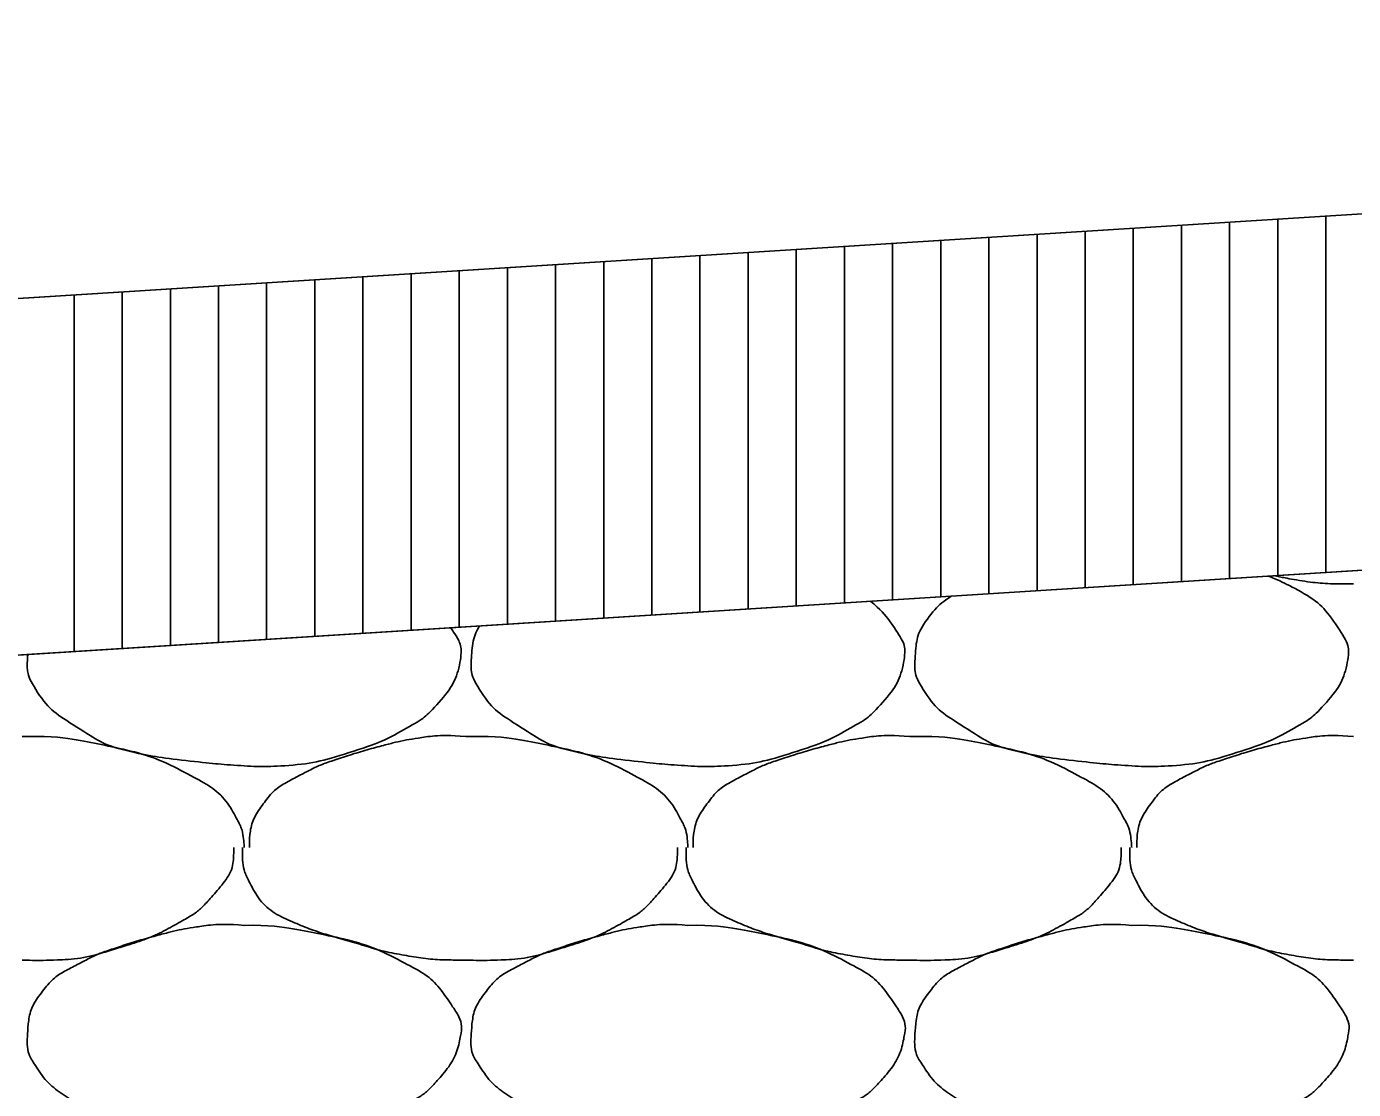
# Model space of a CAD drawing. Extents: x 1373719 to 1374161, y 379835 to 380167.
# Drawn here: x 1373962.689 to 1373964.067, y 379923.569 to 379924.673 of the extents above; entities that cross this region are included whole.
import ezdxf

# ---------------------------------------------------------------- set-up
doc = ezdxf.new("R2010")
doc.units = 0
for name, color, linetype in [('ACHM Surface', 7, 'Continuous'), ('Aggregate Base Course', 7, 'Continuous'), ('Pavement Layers', 7, 'Continuous'), ('SIGNATURE', 7, 'Continuous')]:
    doc.layers.add(name, color=color, linetype=linetype)

msp = doc.modelspace()

# ---------------------------------------------------------------- linework, layer by layer
msp.add_line((1373962.0249, 379924.3496), (1373981.5249, 379925.5802))
at = {"layer": 'ACHM Surface'}
for p, q in [((1373963.838, 379924.0937), (1373963.838, 379924.464)), ((1373963.888, 379924.0969), (1373963.888, 379924.4671)), ((1373963.938, 379924.1001), (1373963.938, 379924.4703)), ((1373963.988, 379924.1032), (1373963.988, 379924.4735)), ((1373964.038, 379924.1064), (1373964.038, 379924.4766)), ((1373963.638, 379924.0811), (1373963.638, 379924.4514)), ((1373963.688, 379924.0843), (1373963.688, 379924.4545)), ((1373963.738, 379924.0874), (1373963.738, 379924.4577)), ((1373963.788, 379924.0906), (1373963.788, 379924.4608)), ((1373963.388, 379924.0654), (1373963.388, 379924.4356)), ((1373963.438, 379924.0685), (1373963.438, 379924.4387)), ((1373963.488, 379924.0717), (1373963.488, 379924.4419)), ((1373963.538, 379924.0748), (1373963.538, 379924.4451)), ((1373963.588, 379924.078), (1373963.588, 379924.4482)), ((1373963.188, 379924.0527), (1373963.188, 379924.423)), ((1373963.238, 379924.0559), (1373963.238, 379924.4261)), ((1373963.288, 379924.059), (1373963.288, 379924.4293)), ((1373963.338, 379924.0622), (1373963.338, 379924.4324)), ((1373962.988, 379924.0401), (1373962.988, 379924.4103)), ((1373963.038, 379924.0433), (1373963.038, 379924.4135)), ((1373963.088, 379924.0464), (1373963.088, 379924.4167)), ((1373963.138, 379924.0496), (1373963.138, 379924.4198)), ((1373962.738, 379924.0243), (1373962.738, 379924.3946)), ((1373962.788, 379924.0275), (1373962.788, 379924.3977)), ((1373962.838, 379924.0306), (1373962.838, 379924.4009)), ((1373962.888, 379924.0338), (1373962.888, 379924.404)), ((1373962.938, 379924.037), (1373962.938, 379924.4072))]:
    msp.add_line(p, q, dxfattribs=at)
at = {"layer": 'Aggregate Base Course'}
for points, degree in [([(1373963.9786, 379924.1026), (1373963.9882, 379924.0987), (1373963.9977, 379924.0942), (1373964.0272, 379924.0784), (1373964.0408, 379924.064), (1373964.0597, 379924.0356), (1373964.0628, 379924.0257), (1373964.0582, 379924.0002), (1373964.0494, 379923.9834), (1373964.0276, 379923.9591), (1373964.0193, 379923.9527), (1373963.9909, 379923.9366), (1373963.973, 379923.928), (1373963.9277, 379923.9136), (1373963.9022, 379923.9071), (1373963.8627, 379923.9047), (1373963.8494, 379923.9046), (1373963.8164, 379923.9068), (1373963.7966, 379923.9087), (1373963.755, 379923.9133), (1373963.7335, 379923.9167), (1373963.6944, 379923.9258), (1373963.6792, 379923.9352), (1373963.6456, 379923.9563), (1373963.631, 379923.9672), (1373963.612, 379923.9964), (1373963.6107, 379924.007), (1373963.6121, 379924.0317), (1373963.6152, 379924.0464), (1373963.6328, 379924.0698), (1373963.6405, 379924.0764), (1373963.6489, 379924.0818)], 3), ([(1373964.0666, 379924.0945), (1373964.0642, 379924.0945), (1373964.0618, 379924.0945), (1373964.0396, 379924.0945), (1373964.0198, 379924.0964), (1373963.995, 379924.1008), (1373963.99, 379924.1019), (1373963.9851, 379924.103)], 3), ([(1373963.5652, 379924.0765), (1373963.5758, 379924.0677), (1373963.5846, 379924.0571), (1373963.5989, 379924.0356), (1373963.602, 379924.0257), (1373963.5974, 379924.0002), (1373963.5886, 379923.9834), (1373963.5668, 379923.9591), (1373963.5585, 379923.9527), (1373963.5301, 379923.9366), (1373963.5122, 379923.928), (1373963.4669, 379923.9136), (1373963.4414, 379923.9071), (1373963.4019, 379923.9047), (1373963.3886, 379923.9046), (1373963.3556, 379923.9068), (1373963.3358, 379923.9087), (1373963.2942, 379923.9133), (1373963.2727, 379923.9167), (1373963.2336, 379923.9258), (1373963.2184, 379923.9352), (1373963.1848, 379923.9563), (1373963.1702, 379923.9672), (1373963.1512, 379923.9964), (1373963.1499, 379924.007), (1373963.1511, 379924.0284), (1373963.1531, 379924.0399), (1373963.1589, 379924.0509)], 3), ([(1373963.1291, 379924.049), (1373963.1302, 379924.0474), (1373963.1313, 379924.0458), (1373963.1381, 379924.0356), (1373963.1412, 379924.0257), (1373963.1366, 379924.0002), (1373963.1278, 379923.9834), (1373963.106, 379923.9591), (1373963.0977, 379923.9527), (1373963.0693, 379923.9366), (1373963.0514, 379923.928), (1373963.0061, 379923.9136), (1373962.9806, 379923.9071), (1373962.9411, 379923.9047), (1373962.9278, 379923.9046), (1373962.8948, 379923.9068), (1373962.875, 379923.9087), (1373962.8334, 379923.9133), (1373962.8119, 379923.9167), (1373962.7728, 379923.9258), (1373962.7576, 379923.9352), (1373962.724, 379923.9563), (1373962.7094, 379923.9672), (1373962.6904, 379923.9964), (1373962.6891, 379924.007), (1373962.6897, 379924.0185), (1373962.6898, 379924.0199), (1373962.69, 379924.0213)], 3), ([(1373962.6842, 379923.9361), (1373962.686, 379923.936), (1373962.6878, 379923.9362), (1373962.6896, 379923.9361)], 2), ([(1373962.6896, 379923.9361), (1373962.716, 379923.9365), (1373962.7425, 379923.9325), (1373962.7688, 379923.9271), (1373962.8011, 379923.9205), (1373962.8308, 379923.9107), (1373962.8606, 379923.8947), (1373962.8806, 379923.884), (1373962.8965, 379923.8701), (1373962.9074, 379923.8497), (1373962.9122, 379923.8409), (1373962.9139, 379923.832), (1373962.9146, 379923.8227), (1373962.9147, 379923.8221), (1373962.9148, 379923.8215), (1373962.9146, 379923.8209)], 3), ([(1373962.92, 379923.8209), (1373962.9201, 379923.8215), (1373962.92, 379923.8221), (1373962.92, 379923.8227), (1373962.9204, 379923.8379), (1373962.9247, 379923.8525), (1373962.9344, 379923.8659), (1373962.9444, 379923.8795), (1373962.9566, 379923.8875), (1373962.9704, 379923.8947), (1373962.9823, 379923.9009), (1373962.9939, 379923.9067), (1373963.0064, 379923.9109), (1373963.0243, 379923.9169), (1373963.0422, 379923.9223), (1373963.0604, 379923.9271), (1373963.0718, 379923.9301), (1373963.0831, 379923.9325), (1373963.0946, 379923.9343), (1373963.1113, 379923.9369), (1373963.1283, 379923.9375), (1373963.145, 379923.9361)], 3), ([(1373963.145, 379923.9361), (1373963.1468, 379923.936), (1373963.1486, 379923.9362), (1373963.1504, 379923.9361)], 2), ([(1373963.1504, 379923.9361), (1373963.1768, 379923.9365), (1373963.2033, 379923.9325), (1373963.2296, 379923.9271), (1373963.2619, 379923.9205), (1373963.2916, 379923.9107), (1373963.3214, 379923.8947), (1373963.3414, 379923.884), (1373963.3573, 379923.8701), (1373963.3682, 379923.8497), (1373963.373, 379923.8409), (1373963.3747, 379923.832), (1373963.3754, 379923.8227), (1373963.3755, 379923.8221), (1373963.3756, 379923.8215), (1373963.3754, 379923.8209)], 3), ([(1373963.3808, 379923.8209), (1373963.3809, 379923.8215), (1373963.3808, 379923.8221), (1373963.3808, 379923.8227), (1373963.3812, 379923.8379), (1373963.3855, 379923.8525), (1373963.3952, 379923.8659), (1373963.4052, 379923.8795), (1373963.4174, 379923.8875), (1373963.4312, 379923.8947), (1373963.4431, 379923.9009), (1373963.4547, 379923.9067), (1373963.4672, 379923.9109), (1373963.4851, 379923.9169), (1373963.503, 379923.9223), (1373963.5212, 379923.9271), (1373963.5326, 379923.9301), (1373963.5439, 379923.9325), (1373963.5554, 379923.9343), (1373963.5721, 379923.9369), (1373963.5891, 379923.9375), (1373963.6058, 379923.9361)], 3), ([(1373963.6058, 379923.9361), (1373963.6076, 379923.936), (1373963.6094, 379923.9362), (1373963.6112, 379923.9361)], 2), ([(1373963.6112, 379923.9361), (1373963.6376, 379923.9365), (1373963.6641, 379923.9325), (1373963.6904, 379923.9271), (1373963.7227, 379923.9205), (1373963.7524, 379923.9107), (1373963.7822, 379923.8947), (1373963.8022, 379923.884), (1373963.8181, 379923.8701), (1373963.829, 379923.8497), (1373963.8338, 379923.8409), (1373963.8355, 379923.832), (1373963.8362, 379923.8227), (1373963.8363, 379923.8221), (1373963.8364, 379923.8215), (1373963.8362, 379923.8209)], 3), ([(1373963.8416, 379923.8209), (1373963.8417, 379923.8215), (1373963.8416, 379923.8221), (1373963.8416, 379923.8227), (1373963.842, 379923.8379), (1373963.8463, 379923.8525), (1373963.856, 379923.8659), (1373963.866, 379923.8795), (1373963.8782, 379923.8875), (1373963.892, 379923.8947), (1373963.9039, 379923.9009), (1373963.9155, 379923.9067), (1373963.928, 379923.9109), (1373963.9459, 379923.9169), (1373963.9638, 379923.9223), (1373963.982, 379923.9271), (1373963.9934, 379923.9301), (1373964.0047, 379923.9325), (1373964.0162, 379923.9343), (1373964.0329, 379923.9369), (1373964.0499, 379923.9375), (1373964.0666, 379923.9361)], 3), ([(1373962.9038, 379923.8209), (1373962.9039, 379923.8191), (1373962.9039, 379923.8173), (1373962.9038, 379923.8155), (1373962.9032, 379923.7973), (1373962.8916, 379923.7814), (1373962.8786, 379923.7669), (1373962.8705, 379923.7577), (1373962.8619, 379923.7511), (1373962.8516, 379923.7453), (1373962.8335, 379923.735), (1373962.8156, 379923.7264), (1373962.7958, 379923.7201), (1373962.7703, 379923.712), (1373962.7448, 379923.7049), (1373962.7184, 379923.7039), (1373962.707, 379923.7035), (1373962.6956, 379923.7034), (1373962.6842, 379923.7039)], 3), ([(1373963.145, 379923.7039), (1373963.1426, 379923.7039), (1373963.1402, 379923.7039), (1373963.1378, 379923.7039), (1373963.118, 379923.7039), (1373963.0982, 379923.7058), (1373963.0784, 379923.7093), (1373963.0574, 379923.7131), (1373963.0374, 379923.7195), (1373963.0169, 379923.7254), (1373962.9992, 379923.7305), (1373962.9822, 379923.7361), (1373962.965, 379923.7435), (1373962.946, 379923.7517), (1373962.9301, 379923.7655), (1373962.92, 379923.7849), (1373962.9149, 379923.7949), (1373962.9128, 379923.805), (1373962.9128, 379923.8155), (1373962.9128, 379923.8173), (1373962.9128, 379923.8191), (1373962.9128, 379923.8209)], 3), ([(1373963.3646, 379923.8209), (1373963.3647, 379923.8191), (1373963.3647, 379923.8173), (1373963.3646, 379923.8155), (1373963.364, 379923.7973), (1373963.3524, 379923.7814), (1373963.3394, 379923.7669), (1373963.3313, 379923.7577), (1373963.3227, 379923.7511), (1373963.3124, 379923.7453), (1373963.2943, 379923.735), (1373963.2764, 379923.7264), (1373963.2566, 379923.7201), (1373963.2311, 379923.712), (1373963.2056, 379923.7049), (1373963.1792, 379923.7039), (1373963.1678, 379923.7035), (1373963.1564, 379923.7034), (1373963.145, 379923.7039)], 3), ([(1373963.6058, 379923.7039), (1373963.6034, 379923.7039), (1373963.601, 379923.7039), (1373963.5986, 379923.7039), (1373963.5788, 379923.7039), (1373963.559, 379923.7058), (1373963.5392, 379923.7093), (1373963.5182, 379923.7131), (1373963.4982, 379923.7195), (1373963.4777, 379923.7254), (1373963.46, 379923.7305), (1373963.443, 379923.7361), (1373963.4258, 379923.7435), (1373963.4068, 379923.7517), (1373963.3909, 379923.7655), (1373963.3808, 379923.7849), (1373963.3757, 379923.7949), (1373963.3736, 379923.805), (1373963.3736, 379923.8155), (1373963.3736, 379923.8173), (1373963.3736, 379923.8191), (1373963.3736, 379923.8209)], 3), ([(1373963.8254, 379923.8209), (1373963.8255, 379923.8191), (1373963.8255, 379923.8173), (1373963.8254, 379923.8155), (1373963.8248, 379923.7973), (1373963.8132, 379923.7814), (1373963.8002, 379923.7669), (1373963.7921, 379923.7577), (1373963.7835, 379923.7511), (1373963.7732, 379923.7453), (1373963.7551, 379923.735), (1373963.7372, 379923.7264), (1373963.7174, 379923.7201), (1373963.6919, 379923.712), (1373963.6664, 379923.7049), (1373963.64, 379923.7039), (1373963.6286, 379923.7035), (1373963.6172, 379923.7034), (1373963.6058, 379923.7039)], 3), ([(1373964.0666, 379923.7039), (1373964.0642, 379923.7039), (1373964.0618, 379923.7039), (1373964.0594, 379923.7039), (1373964.0396, 379923.7039), (1373964.0198, 379923.7058), (1373964, 379923.7093), (1373963.979, 379923.7131), (1373963.959, 379923.7195), (1373963.9385, 379923.7254), (1373963.9208, 379923.7305), (1373963.9038, 379923.7361), (1373963.8866, 379923.7435), (1373963.8676, 379923.7517), (1373963.8517, 379923.7655), (1373963.8416, 379923.7849), (1373963.8365, 379923.7949), (1373963.8344, 379923.805), (1373963.8344, 379923.8155), (1373963.8344, 379923.8173), (1373963.8344, 379923.8191), (1373963.8344, 379923.8209)], 3), ([(1373962.9146, 379923.7399), (1373962.941, 379923.7403), (1373962.9675, 379923.7363), (1373962.9938, 379923.7309), (1373963.0261, 379923.7243), (1373963.0558, 379923.7145), (1373963.0856, 379923.6985), (1373963.1056, 379923.6878), (1373963.1192, 379923.6734), (1373963.1324, 379923.6535), (1373963.1381, 379923.645), (1373963.1412, 379923.6351), (1373963.1396, 379923.6265), (1373963.1366, 379923.6096), (1373963.1278, 379923.5928), (1373963.1144, 379923.5779), (1373963.106, 379923.5685), (1373963.0977, 379923.5621), (1373963.0874, 379923.5563), (1373963.0693, 379923.546), (1373963.0514, 379923.5374), (1373963.0316, 379923.5311), (1373963.0061, 379923.523), (1373962.9806, 379923.5165), (1373962.9542, 379923.5149), (1373962.9411, 379923.5141), (1373962.9278, 379923.514), (1373962.9146, 379923.5149), (1373962.8948, 379923.5162), (1373962.875, 379923.5181), (1373962.8552, 379923.5203), (1373962.8334, 379923.5227), (1373962.8119, 379923.5261), (1373962.7904, 379923.5311), (1373962.7728, 379923.5352), (1373962.7576, 379923.5446), (1373962.7418, 379923.5545), (1373962.724, 379923.5657), (1373962.7094, 379923.5766), (1373962.6968, 379923.5959), (1373962.6904, 379923.6058), (1373962.6891, 379923.6164), (1373962.6896, 379923.6265), (1373962.6905, 379923.6411), (1373962.6936, 379923.6558), (1373962.704, 379923.6697), (1373962.7147, 379923.6838), (1373962.7262, 379923.6913), (1373962.74, 379923.6985), (1373962.7519, 379923.7047), (1373962.7635, 379923.7105), (1373962.776, 379923.7147), (1373962.7939, 379923.7207), (1373962.8118, 379923.7261), (1373962.83, 379923.7309), (1373962.8414, 379923.7339), (1373962.8527, 379923.7363), (1373962.8642, 379923.7381), (1373962.8809, 379923.7407), (1373962.8979, 379923.7413), (1373962.9146, 379923.7399)], 3), ([(1373963.3754, 379923.7399), (1373963.4018, 379923.7403), (1373963.4283, 379923.7363), (1373963.4546, 379923.7309), (1373963.4869, 379923.7243), (1373963.5166, 379923.7145), (1373963.5464, 379923.6985), (1373963.5664, 379923.6878), (1373963.58, 379923.6734), (1373963.5932, 379923.6535), (1373963.5989, 379923.645), (1373963.602, 379923.6351), (1373963.6004, 379923.6265), (1373963.5974, 379923.6096), (1373963.5886, 379923.5928), (1373963.5752, 379923.5779), (1373963.5668, 379923.5685), (1373963.5585, 379923.5621), (1373963.5482, 379923.5563), (1373963.5301, 379923.546), (1373963.5122, 379923.5374), (1373963.4924, 379923.5311), (1373963.4669, 379923.523), (1373963.4414, 379923.5165), (1373963.415, 379923.5149), (1373963.4019, 379923.5141), (1373963.3886, 379923.514), (1373963.3754, 379923.5149), (1373963.3556, 379923.5162), (1373963.3358, 379923.5181), (1373963.316, 379923.5203), (1373963.2942, 379923.5227), (1373963.2727, 379923.5261), (1373963.2512, 379923.5311), (1373963.2336, 379923.5352), (1373963.2184, 379923.5446), (1373963.2026, 379923.5545), (1373963.1848, 379923.5657), (1373963.1702, 379923.5766), (1373963.1576, 379923.5959), (1373963.1512, 379923.6058), (1373963.1499, 379923.6164), (1373963.1504, 379923.6265), (1373963.1513, 379923.6411), (1373963.1544, 379923.6558), (1373963.1648, 379923.6697), (1373963.1755, 379923.6838), (1373963.187, 379923.6913), (1373963.2008, 379923.6985), (1373963.2127, 379923.7047), (1373963.2243, 379923.7105), (1373963.2368, 379923.7147), (1373963.2547, 379923.7207), (1373963.2726, 379923.7261), (1373963.2908, 379923.7309), (1373963.3022, 379923.7339), (1373963.3135, 379923.7363), (1373963.325, 379923.7381), (1373963.3417, 379923.7407), (1373963.3587, 379923.7413), (1373963.3754, 379923.7399)], 3), ([(1373963.8362, 379923.7399), (1373963.8626, 379923.7403), (1373963.8891, 379923.7363), (1373963.9154, 379923.7309), (1373963.9477, 379923.7243), (1373963.9774, 379923.7145), (1373964.0072, 379923.6985), (1373964.0272, 379923.6878), (1373964.0408, 379923.6734), (1373964.054, 379923.6535), (1373964.0597, 379923.645), (1373964.0628, 379923.6351), (1373964.0612, 379923.6265), (1373964.0582, 379923.6096), (1373964.0494, 379923.5928), (1373964.036, 379923.5779), (1373964.0276, 379923.5685), (1373964.0193, 379923.5621), (1373964.009, 379923.5563), (1373963.9909, 379923.546), (1373963.973, 379923.5374), (1373963.9532, 379923.5311), (1373963.9277, 379923.523), (1373963.9022, 379923.5165), (1373963.8758, 379923.5149), (1373963.8627, 379923.5141), (1373963.8494, 379923.514), (1373963.8362, 379923.5149), (1373963.8164, 379923.5162), (1373963.7966, 379923.5181), (1373963.7768, 379923.5203), (1373963.755, 379923.5227), (1373963.7335, 379923.5261), (1373963.712, 379923.5311), (1373963.6944, 379923.5352), (1373963.6792, 379923.5446), (1373963.6634, 379923.5545), (1373963.6456, 379923.5657), (1373963.631, 379923.5766), (1373963.6184, 379923.5959), (1373963.612, 379923.6058), (1373963.6107, 379923.6164), (1373963.6112, 379923.6265), (1373963.6121, 379923.6411), (1373963.6152, 379923.6558), (1373963.6256, 379923.6697), (1373963.6363, 379923.6838), (1373963.6478, 379923.6913), (1373963.6616, 379923.6985), (1373963.6735, 379923.7047), (1373963.6851, 379923.7105), (1373963.6976, 379923.7147), (1373963.7155, 379923.7207), (1373963.7334, 379923.7261), (1373963.7516, 379923.7309), (1373963.763, 379923.7339), (1373963.7743, 379923.7363), (1373963.7858, 379923.7381), (1373963.8025, 379923.7407), (1373963.8195, 379923.7413), (1373963.8362, 379923.7399)], 3)]:
    msp.add_open_spline(points, degree=degree, dxfattribs=at)
at = {"layer": 'Pavement Layers'}
msp.add_line((1373962.0249, 379923.9793), (1373981.5249, 379925.2099), dxfattribs=at)
at = {"layer": 'SIGNATURE'}
for points in [[(1373942.5249, 379922.7487), (1373942.9199, 379923.1439), (1373962.0249, 379924.3496), (1373981.1765, 379925.5582), (1373981.5249, 379925.2099), (1373962.0249, 379923.9793)], [(1373957.9353, 379922.1885), (1373959.468, 379923.818), (1373965.1246, 379924.1749), (1373967.1748, 379922.7716)]]:
    msp.add_lwpolyline(points, close=True, dxfattribs=at)

doc.saveas('drawing.dxf')
